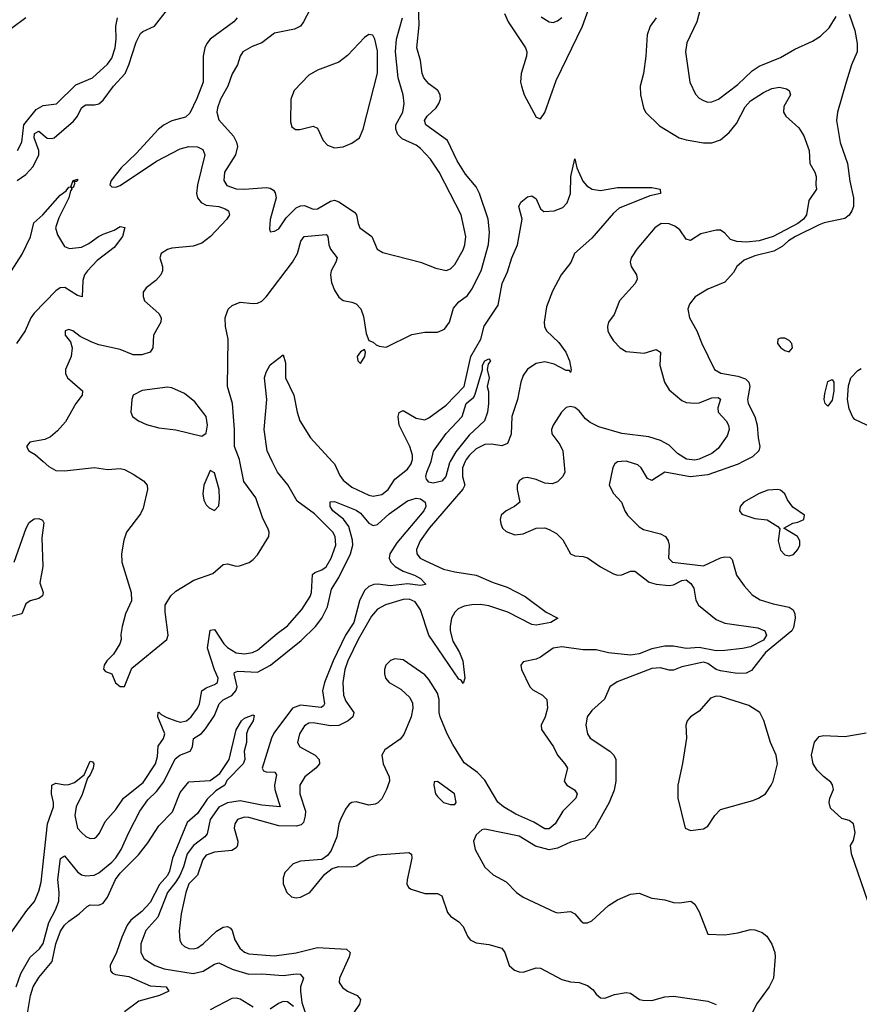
# Model space of a CAD drawing. Header units: inches. Extents: x 1245430 to 1420861, y 606325 to 671315.
# Tile 297 of 319: x 1402401 to 1406317, y 637469 to 642061. Entities that reach past the tile are written whole.
import ezdxf

# ---------------------------------------------------------------- set-up
doc = ezdxf.new("R2010")
doc.units = ezdxf.units.IN
doc.header["$MEASUREMENT"] = 0
doc.layers.add('B4603', color=7, linetype='Continuous')
doc.layers.add('B4604', color=7, linetype='Continuous')

msp = doc.modelspace()

# ---------------------------------------------------------------- linework, layer by layer
at = {"layer": 'B4603', "color": 5}
for points, elevation in [([(1402360, 637800), (1402434.1, 637905.9), (1402470, 637948.8), (1402490, 637995.8), (1402501.1, 638038.9), (1402530.8, 638310), (1402558.7, 638390), (1402558.8, 638410), (1402549.9, 638450.1), (1402551.3, 638490), (1402570, 638499.7), (1402612.2, 638492.2), (1402630, 638493.6), (1402656.1, 638503.9), (1402701.3, 638538.7), (1402730, 638603.1), (1402740, 638599.9), (1402746.7, 638590), (1402743.5, 638570), (1402730, 638538.7), (1402717.3, 638522.7), (1402693, 638447), (1402664.4, 638390), (1402657.8, 638350), (1402670, 638290.4), (1402688.8, 638270), (1402710, 638251.6), (1402730, 638242.4), (1402750, 638243.6), (1402759.7, 638250), (1402773.5, 638266.5), (1402799.5, 638320.5), (1402850, 638376.9), (1402885.2, 638430), (1402977.2, 638502.8), (1403034.2, 638590), (1403044.3, 638624.3), (1403046.9, 638673.1), (1403071.9, 638708.1), (1403077.2, 638730), (1403044.6, 638810), (1403047, 638830), (1403050, 638831.1), (1403060.2, 638820.2), (1403086.9, 638806.9), (1403130, 638790.5), (1403150, 638785.2), (1403179.3, 638790), (1403201.5, 638810), (1403230.5, 638850), (1403239.3, 638870), (1403250.6, 638930), (1403270, 638944.6), (1403310, 638959.8), (1403324, 638970), (1403326.4, 638990), (1403309.3, 639029.3), (1403277.3, 639130), (1403290, 639212.9), (1403310, 639216.1), (1403353.3, 639150), (1403370, 639133), (1403410, 639108.6), (1403450, 639102.5), (1403487.3, 639110), (1403510, 639120.9), (1403601.3, 639198.7), (1403650, 639233.1), (1403716.5, 639310), (1403755.8, 639370), (1403761.6, 639390), (1403767.4, 639472.6), (1403777.4, 639482.6), (1403810, 639494.6), (1403830, 639508.8), (1403853.5, 639550), (1403875.8, 639610), (1403872.6, 639650), (1403862.1, 639670), (1403776.5, 639756.5), (1403695.9, 639815.9), (1403651.9, 639891.9), (1403603.2, 639950), (1403578.9, 640000)], 780), ([(1402510, 640000), (1402536.2, 639976.2), (1402570, 639958.9), (1402610, 639956.1), (1402750, 639972.7), (1402810, 639963.2), (1402870, 639967.1), (1402890, 639962.4), (1402930, 639940.7), (1402978.7, 639910), (1402996, 639890), (1402997.6, 639870), (1402977.1, 639782.9), (1402964, 639756), (1402899.5, 639670), (1402887.1, 639632.9), (1402876.5, 639570), (1402877.4, 639530), (1402920.3, 639390), (1402922, 639350), (1402894.6, 639290), (1402878.4, 639230), (1402872.8, 639192.8), (1402874.9, 639170), (1402868.2, 639150), (1402838.5, 639101.5), (1402807.3, 639070), (1402794.8, 639050), (1402791.6, 639031.6), (1402801, 639021), (1402830.5, 639010.5), (1402848.4, 638968.4), (1402870, 638950.7), (1402890, 638950.7), (1402923.4, 639036.6), (1403087.1, 639170), (1403093.6, 639190), (1403079, 639299), (1403079.7, 639330), (1403106.7, 639373.3), (1403130, 639394.8), (1403213.6, 639446.4), (1403302.6, 639477.4), (1403350, 639520.4), (1403370, 639522.3), (1403410, 639512.2), (1403426.6, 639513.4), (1403470.7, 639529.3), (1403490, 639542.6), (1403510, 639565.3), (1403562.8, 639650), (1403564.8, 639670), (1403558.5, 639690), (1403535.1, 639735.1), (1403502.1, 639830), (1403446.5, 639906.5), (1403427.7, 640000)], 820), ([(1404478.8, 640000), (1404466.1, 639970), (1404466.4, 639930), (1404477.5, 639890), (1404468.4, 639871.6), (1404310.6, 639690), (1404269, 639630), (1404252.2, 639590), (1404252.7, 639570), (1404268.3, 639550), (1404290, 639537.9), (1404378.5, 639498.5), (1404430, 639485.8), (1404530.7, 639470.7), (1404610, 639436.6), (1404674.8, 639414.8), (1404759.3, 639370), (1404857, 639297), (1404910.4, 639269.6), (1404878.8, 639250), (1404810, 639237.1), (1404790, 639239.9), (1404678, 639298), (1404590, 639327.4), (1404550, 639333.5), (1404510, 639332.5), (1404474.7, 639325.3), (1404446.6, 639313.4), (1404430, 639298.1), (1404415.1, 639270), (1404408.1, 639230), (1404409.3, 639210), (1404421.9, 639161.9), (1404452, 639110), (1404467.2, 639070), (1404477.8, 638990), (1404470, 638965.4), (1404459.7, 638979.7), (1404450, 638984.4), (1404309.9, 639190), (1404270, 639308.9), (1404245.8, 639345.8), (1404218.1, 639358.1), (1404190, 639356.7), (1404107.6, 639332.4), (1404070, 639311.8), (1404041.5, 639278.5), (1403979.2, 639170), (1403931.1, 639070), (1403917.8, 639030), (1403908.9, 638968.9), (1403911.2, 638911.2), (1403921.9, 638881.9), (1403959.7, 638830), (1403954.2, 638810), (1403933.5, 638790), (1403890, 638769.2), (1403850, 638767.4), (1403770, 638781.7), (1403750, 638779.9), (1403730, 638766.8), (1403705.9, 638730), (1403696.9, 638690), (1403707, 638670), (1403779.1, 638630), (1403798.2, 638610), (1403798.8, 638590), (1403781.8, 638570), (1403730.8, 638529.1), (1403707.2, 638490), (1403707.5, 638450), (1403733.5, 638370), (1403732.7, 638347.3), (1403724.1, 638315.9), (1403714.3, 638305.7), (1403690, 638299.8), (1403610, 638301.1), (1403470, 638340.4), (1403450, 638341.2), (1403417.6, 638330), (1403403.7, 638310), (1403401.9, 638290), (1403418, 638230), (1403416.8, 638210), (1403410, 638198.3), (1403390, 638185.9), (1403310, 638179), (1403270, 638165), (1403255.5, 638144.5), (1403230, 638070.7), (1403190, 638030.8), (1403175.8, 637990), (1403153.8, 637890), (1403144.6, 637810), (1403147.4, 637767.4), (1403156.1, 637750), (1403170, 637737.6), (1403190, 637728.6), (1403210, 637727.2), (1403230, 637732.5), (1403257.3, 637750), (1403318.2, 637810), (1403350, 637828.1), (1403370, 637830.9), (1403383.9, 637823.9), (1403392.5, 637812.5), (1403405.1, 637770), (1403427, 637730), (1403450, 637711.6), (1403470, 637703.8), (1403590, 637694.1), (1403690, 637708.6), (1403790, 637734.3), (1403926, 637726), (1403942, 637710), (1403938.5, 637690), (1403891.9, 637590), (1403891.1, 637570), (1403906.4, 637546.4), (1403930, 637530.2), (1403974.9, 637510), (1403991.2, 637491.2), (1403986.3, 637470), (1403959.6, 637430)], 780), ([(1404938.8, 640000), (1404943.3, 639950), (1404935.1, 639930), (1404910, 639906), (1404884.2, 639895.8), (1404850, 639899), (1404810, 639916.2), (1404770, 639925.3), (1404750, 639922.3), (1404730.2, 639910), (1404722, 639890), (1404720.9, 639870), (1404733.8, 639810), (1404709.1, 639790.9), (1404670.3, 639770), (1404647.2, 639750), (1404642.4, 639730), (1404645.3, 639710), (1404653.4, 639690), (1404670, 639673.4), (1404710, 639657.6), (1404750, 639663), (1404810, 639689.3), (1404850, 639690.2), (1404870, 639683.6), (1404904.1, 639664.1), (1404934.2, 639634.2), (1404970.6, 639570), (1404990, 639560.9), (1405030, 639557.6), (1405050, 639550.2), (1405110, 639509.2), (1405170, 639476.1), (1405190, 639470.2), (1405210, 639471.3), (1405250, 639488.4), (1405270, 639489.3), (1405337.7, 639437.7), (1405370, 639428), (1405430, 639421.4), (1405450, 639424.5), (1405490, 639445.2), (1405510, 639447.8), (1405531.5, 639431.5), (1405545, 639410), (1405554, 639354), (1405567.4, 639330), (1405650, 639263), (1405690, 639246.2), (1405844.6, 639224.6), (1405876.2, 639210), (1405883.9, 639190), (1405870, 639167.7), (1405810, 639136.6), (1405772.5, 639127.5), (1405690, 639118), (1405650, 639117.8), (1405570, 639132.6), (1405510, 639128), (1405450, 639138.5), (1405410, 639139.4), (1405350, 639126.9), (1405290, 639102.9), (1405250, 639097.2), (1405147.8, 639107.8), (1405090, 639121.6), (1405030, 639121.3), (1404930, 639135.4), (1404890, 639129.8), (1404830, 639087.4), (1404810, 639078.7), (1404750, 639066.6), (1404738.4, 639050), (1404741.1, 639030), (1404780.2, 638950), (1404795, 638935.1), (1404839.5, 638910), (1404860.3, 638890), (1404863.2, 638850), (1404852.2, 638810), (1404833.6, 638770), (1404835.2, 638750), (1404890.1, 638670.1), (1404910.2, 638630), (1404944.5, 638590), (1404955.8, 638570), (1404941.3, 638510), (1404944.1, 638504.1), (1404953.1, 638490), (1404989.4, 638469.4), (1405000.6, 638450), (1404995.3, 638430), (1404934.5, 638370), (1404898.7, 638310), (1404870, 638287.8), (1404850, 638286.9), (1404798.6, 638318.6), (1404715.4, 638355.4), (1404657.5, 638390), (1404631.2, 638411.2), (1404570, 638513.8), (1404536.7, 638550), (1404474.9, 638594.9), (1404420.6, 638680.6), (1404395.2, 638730), (1404362.7, 638810), (1404357.9, 638830), (1404357.4, 638890), (1404350, 638920.4), (1404310, 638983.5), (1404290, 639005), (1404190, 639075.6), (1404150, 639080.4), (1404130, 639071.9), (1404109.2, 639050), (1404102.4, 639030), (1404102, 639010), (1404107.9, 638990), (1404124.6, 638970), (1404178.2, 638938.2), (1404220.1, 638900.1), (1404233, 638873), (1404234.8, 638850), (1404226.3, 638810), (1404193.2, 638726.8), (1404174.9, 638705.1), (1404104.3, 638655.7), (1404090.9, 638630), (1404096.3, 638590), (1404124.6, 638530), (1404126, 638510), (1404112.2, 638470), (1404090, 638427.1), (1404072, 638408), (1404058.6, 638401.4), (1404030, 638397.8), (1403970, 638413.5), (1403950, 638410.5), (1403938.3, 638401.7), (1403920.6, 638379.4), (1403897.4, 638330), (1403889.5, 638310), (1403879.8, 638250), (1403853.4, 638186.6), (1403837.2, 638162.8), (1403810, 638143.5), (1403710, 638137), (1403676.3, 638123.7), (1403637.1, 638082.9), (1403630, 638058), (1403630.2, 638030.2), (1403647.6, 637990), (1403669.3, 637969.3), (1403690, 637964.9), (1403710, 637968.1), (1403754.3, 637990), (1403824.7, 638075.3), (1403858.2, 638101.8), (1403890, 638111.1), (1403950, 638110.2), (1403970, 638114.5), (1404030, 638153.2), (1404070, 638166.1), (1404216.2, 638176.2), (1404228.7, 638168.7), (1404230.2, 638150), (1404208.7, 638048.7), (1404207, 638030), (1404214.2, 638014.2), (1404226.4, 638006.4), (1404290, 637986), (1404350, 637984.9), (1404370, 637974.4), (1404396.7, 637896.7), (1404410, 637880.4), (1404450, 637853.4), (1404470, 637831.8), (1404490, 637786), (1404502, 637770), (1404530, 637755.6), (1404590, 637747.7), (1404650.2, 637730.2), (1404664.2, 637710), (1404684.6, 637650), (1404708.6, 637628.6), (1404730, 637620.2), (1404750, 637618.5), (1404810, 637639.3), (1404830, 637637.1), (1404930, 637584.4), (1404970, 637574), (1405010, 637570.4), (1405050, 637556.4), (1405076.2, 637536.2), (1405090, 637516), (1405110, 637498.8), (1405130, 637497.3), (1405174.8, 637514.8), (1405230, 637524), (1405250, 637520.7), (1405291.8, 637491.8), (1405307.3, 637487.3), (1405350, 637487.1), (1405410, 637503.2), (1405450, 637506.5), (1405610, 637484), (1405650, 637467.9)], 820), ([(1403858.7, 640000), (1403868.9, 639988.9), (1403894.8, 639934.8), (1403910, 639913.9), (1403950, 639881.2), (1404030, 639843.5), (1404050, 639838.4), (1404090, 639846), (1404120.2, 639870), (1404150, 639917.2), (1404210, 639964.6), (1404226.5, 639990), (1404229.7, 640000)], 780), ([(1404408.8, 640000), (1404405.6, 639994.4), (1404388, 639930), (1404370, 639908.9), (1404330, 639899.5), (1404310, 639903.2), (1404298.4, 639918.4), (1404295.6, 639930), (1404299.9, 639950), (1404320.2, 639999.8), (1404320.3, 640000)], 760), ([(1405208.2, 640000), (1405190, 639998.7), (1405176.3, 639990), (1405167.3, 639972.7), (1405150.4, 639890), (1405170, 639850.7), (1405208, 639810), (1405223, 639770), (1405236.3, 639750), (1405290, 639695.5), (1405310, 639683.1), (1405390, 639662.8), (1405413.7, 639650), (1405426.3, 639630), (1405430.2, 639610.2), (1405427.8, 639550), (1405446, 639530), (1405590, 639514.1), (1405670, 639551.6), (1405690, 639555.7), (1405713.6, 639553.6), (1405723.5, 639543.5), (1405743.7, 639470), (1405780, 639420), (1405818.1, 639378.1), (1405855.4, 639355.4), (1405916.2, 639336.2), (1405990, 639320.5), (1406008.3, 639308.3), (1406016.8, 639290), (1406018, 639270), (1406010, 639225.4), (1406002.3, 639210), (1405880.1, 639110), (1405814.5, 639025.5), (1405790, 639013.2), (1405747.9, 639012.1), (1405670, 639024.3), (1405650, 639030.7), (1405610, 639057.6), (1405590, 639064.7), (1405490, 639042), (1405450, 639026.9), (1405430, 639027.4), (1405390, 639037.4), (1405350, 639035.4), (1405188, 638972), (1405153.7, 638950), (1405128.9, 638891.1), (1405070, 638839.6), (1405047.4, 638810), (1405041.7, 638770), (1405048.9, 638730), (1405061.6, 638710), (1405153, 638650), (1405172.4, 638630), (1405181.3, 638610), (1405180.9, 638510), (1405173.1, 638466.9), (1405150.2, 638409.8), (1405083.6, 638290), (1405037.3, 638242.7), (1404970, 638224.7), (1404910, 638196.2), (1404870, 638189.9), (1404806.7, 638206.7), (1404730, 638253), (1404570, 638285.2), (1404556.9, 638283.1), (1404530, 638259), (1404518, 638230), (1404526, 638190), (1404570, 638108), (1404610, 638072.4), (1404670, 638040.5), (1404718, 637990), (1404750, 637968.9), (1404898.6, 637898.6), (1404910, 637895.3), (1404970, 637901.8), (1404990.8, 637890.7), (1405017.6, 637857.6), (1405030, 637848.9), (1405050, 637848.9), (1405070, 637858), (1405147.6, 637930), (1405190, 637956.2), (1405250, 637982), (1405290, 637987.7), (1405350, 637963.8), (1405410, 637955.8), (1405450, 637943.8), (1405478, 637942), (1405531.3, 637950), (1405550, 637936), (1405570, 637900.7), (1405610, 637796), (1405690, 637792.4), (1405750, 637801.3), (1405810, 637817), (1405830, 637816.4), (1405863.8, 637803.8), (1405886, 637786), (1405908.9, 637748.9), (1405923.1, 637710), (1405925.3, 637690), (1405916.5, 637590), (1405896.5, 637550), (1405838, 637470), (1405780.3, 637350)], 840), ([(1405775.4, 640000), (1405751.7, 639988.3), (1405610, 639937.5), (1405528.2, 639928.2), (1405410, 639949.8), (1405350, 639911.1), (1405330, 639921.6), (1405299.7, 639970), (1405284.5, 639984.5), (1405234.9, 640000)], 840), ([(1402383.9, 637550), (1402407, 637613), (1402450, 637688.6), (1402492.8, 637727.2), (1402510, 637752.2), (1402537, 637850), (1402568, 637910), (1402582.9, 637950), (1402585.2, 637990), (1402579.1, 638050), (1402590.6, 638149.4), (1402610, 638161.5), (1402670, 638086.3), (1402690, 638073.1), (1402710, 638067.9), (1402748.4, 638071.6), (1402770, 638081.5), (1402830, 638131.7), (1402850, 638152), (1402875, 638190), (1402909.9, 638270.1), (1402961, 638370), (1402998.4, 638421.6), (1403039.2, 638460.8), (1403073.5, 638506.5), (1403126.3, 638613.7), (1403147.2, 638630), (1403196.3, 638650), (1403206.9, 638670), (1403211.3, 638708.7), (1403248.4, 638731.6), (1403266.9, 638753.1), (1403310, 638815.2), (1403331.9, 638870), (1403350, 638888.1), (1403390, 638909.1), (1403408.4, 638930), (1403415.3, 638950), (1403401.5, 639010), (1403403.6, 639016.4), (1403417.7, 639022.3), (1403510, 639017.3), (1403571.3, 639050), (1403714.4, 639165.6), (1403781.1, 639230), (1403810.3, 639269.8), (1403837.1, 639322.9), (1403855.7, 639404.3), (1403890, 639459), (1403944.4, 639570), (1403955.4, 639610), (1403953.6, 639633.6), (1403936.7, 639696.7), (1403910.9, 639730.9), (1403861.2, 639770), (1403849.8, 639790), (1403848.6, 639811.4), (1403870, 639813.2), (1403970, 639773.7), (1403990, 639759.8), (1404030, 639713), (1404050, 639701.4), (1404070, 639705.9), (1404123.7, 639756.3), (1404210, 639817.3), (1404250, 639829.6), (1404270, 639825.5), (1404292.5, 639810), (1404294.7, 639790), (1404285.5, 639770), (1404159.4, 639620.6), (1404127.7, 639570), (1404124.7, 639550), (1404131.4, 639530), (1404152.4, 639510), (1404189, 639489), (1404243.1, 639470), (1404270, 639455.3), (1404294, 639430), (1404293.3, 639426.7), (1404270, 639422), (1404210, 639429.9), (1404130, 639420.6), (1404071.6, 639428.4), (1404053.2, 639426.8), (1404030, 639417.7), (1404010, 639398.1), (1403985.7, 639350), (1403959.3, 639250), (1403920.4, 639190), (1403863.3, 639070), (1403823.4, 638970), (1403813.8, 638930), (1403822.3, 638870), (1403818.6, 638861.4), (1403807.4, 638852.6), (1403710, 638864.3), (1403672.9, 638850), (1403586.9, 638733.1), (1403575.1, 638710), (1403532.4, 638570), (1403537.6, 638557.6), (1403550, 638553), (1403591, 638551), (1403598.4, 638538.4), (1403588.9, 638490), (1403590.7, 638470.7), (1403616, 638390), (1403530, 638397.5), (1403430, 638418.2), (1403370, 638408.9), (1403330, 638388.4), (1403290.1, 638330), (1403275.6, 638264.4), (1403264.5, 638250), (1403211.8, 638210), (1403182.6, 638170), (1403165.5, 638110), (1403147.3, 638070), (1403130, 638039.5), (1403090.8, 637990), (1403045.3, 637874.7), (1402990, 637813.5), (1402965.7, 637750), (1402966, 637710), (1402981.3, 637681.3), (1403031.3, 637650), (1403074.1, 637634.1), (1403210, 637611.9), (1403256.5, 637623.5), (1403310, 637655.8), (1403330, 637662.4), (1403392.6, 637632.6), (1403469.3, 637609.3), (1403530, 637610.5), (1403630, 637603.4), (1403690, 637611.2), (1403709.2, 637609.2), (1403725.3, 637590), (1403711.5, 637550), (1403710.1, 637530), (1403716.7, 637476.7), (1403732.2, 637430)], 760), ([(1402375.1, 639530), (1402430.4, 639690), (1402444.5, 639715.5), (1402467.8, 639732.2), (1402490, 639734.8), (1402507, 639727), (1402513.5, 639713.5), (1402504.5, 639644.5), (1402509.6, 639510.4), (1402494.4, 639434.4), (1402511.1, 639390), (1402506.8, 639373.2), (1402490, 639361.9), (1402450, 639349.9), (1402430, 639336), (1402410.5, 639289.5), (1402350, 639274.8)], 780), ([(1402427.6, 637370), (1402451, 637510), (1402463.7, 637550), (1402490, 637593.4), (1402552, 637668), (1402570, 637750.2), (1402590.9, 637810), (1402610, 637837.5), (1402630, 637856), (1402678.7, 637890), (1402715.3, 637924.7), (1402730, 637932), (1402770, 637930.3), (1402790, 637940.3), (1402810, 637968.7), (1402848.6, 638050), (1402870, 638079.8), (1402954.7, 638165.3), (1402998.1, 638221.9), (1403050, 638301.6), (1403114.3, 638365.7), (1403150, 638456.4), (1403190, 638506.8), (1403290, 638512), (1403334.8, 638545.2), (1403377.8, 638610), (1403410, 638748), (1403435.4, 638790), (1403450, 638802.8), (1403490, 638818.8), (1403495.2, 638815.2), (1403490.3, 638790), (1403467.1, 638752.9), (1403459, 638730), (1403458.9, 638690), (1403447.8, 638650), (1403450.4, 638610), (1403443.7, 638590), (1403367.3, 638512.7), (1403358.5, 638490), (1403316.3, 638463.7), (1403275.3, 638424.7), (1403230, 638358.2), (1403182.8, 638317.2), (1403113.4, 638150), (1403099.8, 638090), (1403090.1, 638070), (1403052.8, 638027.2), (1403010, 637943.4), (1402970, 637902.1), (1402919.3, 637860.7), (1402902.4, 637837.6), (1402877.5, 637782.5), (1402852.9, 637710), (1402823.6, 637650), (1402825, 637625), (1402834, 637614), (1402847.3, 637607.3), (1402910, 637598.8), (1403010, 637555.4), (1403084.7, 637550), (1403097, 637530), (1403052.8, 637510), (1402957.4, 637482.6), (1402890, 637433.7)], 740), ([(1406356.4, 637950), (1406281.4, 638170), (1406276, 638210), (1406290, 638233.4), (1406298, 638270), (1406290.8, 638310), (1406270, 638325.6), (1406236, 638336), (1406183.6, 638383.6), (1406177.2, 638410), (1406179.7, 638430), (1406197.4, 638470), (1406193, 638493), (1406185.1, 638505.1), (1406150, 638531.6), (1406121.1, 638561.1), (1406101.6, 638590), (1406094, 638630), (1406108.9, 638691.1), (1406130, 638717.4), (1406150, 638722.3), (1406250, 638717.6), (1406350, 638734.9)], 840), ([(1403490, 637455.2), (1403430, 637492.1), (1403410, 637497.2), (1403390, 637495.3), (1403290, 637443.4)], 760), ([(1403678.1, 637458.1), (1403650, 637480.2), (1403630, 637481.9), (1403607.8, 637472.2), (1403570, 637445.5)], 760)]:
    msp.add_lwpolyline(points, dxfattribs=dict(at, elevation=elevation))
for points, elevation in [([(1403290, 639958), (1403260.5, 639890), (1403255.5, 639850), (1403260.4, 639820.4), (1403270, 639798), (1403284.5, 639784.5), (1403310, 639771.3), (1403330, 639794), (1403333.6, 639826.4), (1403331.1, 639868.9), (1403310, 639948)], 840), ([(1405938, 639870), (1405890, 639866), (1405850, 639851.5), (1405778.8, 639810), (1405762, 639790), (1405759.1, 639770), (1405770, 639754.8), (1405830, 639734.9), (1405888.1, 639728.1), (1405936.8, 639696.8), (1405946, 639686), (1405939.5, 639630), (1405950, 639586), (1405970, 639565.5), (1405990, 639560.5), (1406010, 639566), (1406030.9, 639589.1), (1406039.7, 639610), (1406040.5, 639630), (1406029.3, 639650), (1405966, 639690), (1406007, 639713), (1406030, 639717.3), (1406059, 639730), (1406062, 639750), (1406006.6, 639786.6), (1405981.6, 639821.6), (1405969.4, 639850), (1405950, 639867)], 860), ([(1405650, 638906.3), (1405623.4, 638896.6), (1405570, 638835.1), (1405530.4, 638809.6), (1405514, 638790), (1405508, 638770), (1405510.5, 638710), (1405492.2, 638592.2), (1405470.4, 638490), (1405470.5, 638430), (1405504.7, 638290), (1405530, 638278.8), (1405590, 638287.3), (1405610, 638298.8), (1405644, 638350), (1405670, 638377.5), (1405820.2, 638419.8), (1405847, 638430), (1405879.6, 638450), (1405906.9, 638490), (1405915.1, 638510), (1405935.1, 638590), (1405929.6, 638630), (1405902.4, 638690), (1405872.7, 638792.7), (1405852.7, 638830), (1405802, 638862), (1405670, 638904.7)], 860), ([(1404350, 638508), (1404334, 638506), (1404332, 638490), (1404341, 638450), (1404350, 638438), (1404378, 638410), (1404410, 638400.7), (1404430, 638401), (1404437.2, 638410), (1404429, 638450)], 840)]:
    msp.add_lwpolyline(points, close=True, dxfattribs=dict(at, elevation=elevation))
at = {"layer": 'B4604', "color": 5}
for points, elevation in [([(1404662.9, 642090), (1404679.2, 642050), (1404760.1, 641930), (1404766.3, 641910), (1404765.6, 641890), (1404740.8, 641810), (1404737.6, 641770), (1404741.3, 641750), (1404754.8, 641710), (1404810, 641605.5), (1404830, 641598), (1404850, 641628.2), (1404903, 641777), (1405025.6, 642030), (1405089.2, 642210)], 820), ([(1402388.9, 641311.1), (1402430, 641338.4), (1402463.4, 641376.6), (1402490.3, 641430), (1402490.5, 641450.5), (1402468.1, 641510), (1402470, 641530.2), (1402490, 641541.3), (1402528.9, 641508.9), (1402550, 641506.4), (1402561, 641510), (1402652.3, 641587.7), (1402670, 641610.2), (1402690, 641649.4), (1402701.3, 641658.7), (1402710, 641663.7), (1402750, 641664), (1402770, 641669), (1402790, 641685.4), (1402838.8, 641750), (1402892.3, 641810), (1402910.2, 641849.8), (1402944.1, 641955.9), (1402964.3, 641995.7), (1402974.7, 642005.3), (1403030, 642030.1), (1403090, 642108.2)], 820), ([(1403755.3, 642110), (1403725, 642050), (1403710, 642029.8), (1403683.5, 642016.5), (1403590, 641997.4), (1403530, 641952.9), (1403484.7, 641935.3), (1403442, 641910), (1403428.9, 641890), (1403416.5, 641850), (1403391.7, 641808.3), (1403371.2, 641750), (1403337.8, 641690), (1403322.9, 641650), (1403320.2, 641630), (1403330, 641593), (1403397.9, 641517.9), (1403412.7, 641490), (1403416.8, 641470), (1403408, 641430), (1403355.9, 641350), (1403353.5, 641310), (1403367.7, 641287.7), (1403410, 641271.4), (1403450, 641270.1), (1403550, 641277.8), (1403570, 641274.3), (1403585.1, 641265.1), (1403592.6, 641252.6), (1403596.5, 641230), (1403568.8, 641128.8), (1403565.5, 641085.5), (1403570, 641072), (1403590, 641074.8), (1403610, 641085.5), (1403643.2, 641136.8), (1403690, 641182.7), (1403710, 641191.8), (1403730, 641193.4), (1403770, 641176.9), (1403790, 641178.8), (1403850, 641214.8), (1403870, 641219), (1403890, 641211.1), (1403963.3, 641163.3), (1403971.8, 641150), (1403979.2, 641110), (1403987.8, 641090), (1404043.1, 641050), (1404068.4, 640990), (1404094.3, 640974.3), (1404270.2, 640930.2), (1404341.6, 640901.6), (1404390, 640890.6), (1404410, 640898), (1404430, 640918.4), (1404470, 640987), (1404477.7, 641010), (1404482, 641050), (1404460.2, 641150), (1404357, 641350), (1404317.2, 641410), (1404270, 641460.4), (1404250, 641476.2), (1404184.8, 641504.8), (1404165.1, 641525.1), (1404154.9, 641550), (1404155.8, 641570), (1404187.9, 641630), (1404194.6, 641670), (1404189.8, 641710), (1404166, 641790), (1404154.3, 641910), (1404158.2, 641970), (1404186.6, 642070)], 840), ([(1403427.7, 640000), (1403425.7, 640010), (1403402.6, 640070), (1403402.8, 640150), (1403393.2, 640270), (1403369.9, 640350), (1403374, 640570), (1403361.5, 640630), (1403358.8, 640670), (1403373.2, 640710), (1403391.9, 640728.1), (1403430, 640743.2), (1403490, 640737.1), (1403510, 640739.3), (1403530, 640748.6), (1403550, 640767.7), (1403674.1, 640930), (1403696.9, 640970), (1403712.9, 641027.1), (1403727.9, 641050), (1403830, 641058.6), (1403837.8, 641050), (1403843.3, 641010), (1403851, 640991), (1403881.4, 640950), (1403875.9, 640930), (1403854.4, 640890), (1403850.2, 640870), (1403854.8, 640834.8), (1403870, 640799.3), (1403890, 640767), (1403910, 640750.3), (1403950, 640743.9), (1403970, 640735.8), (1403991.5, 640711.5), (1404004.3, 640675.7), (1404017.3, 640597.3), (1404030, 640564.7), (1404050, 640557.3), (1404063.6, 640543.6), (1404077.4, 640537.4), (1404110, 640533.7), (1404230, 640592.3), (1404290, 640602.6), (1404350, 640603.6), (1404382.3, 640617.7), (1404405.2, 640650), (1404425, 640715), (1404450, 640745), (1404490, 640773.8), (1404510, 640803.5), (1404553.4, 640890), (1404587.8, 641012.2), (1404592.6, 641070), (1404586.5, 641130), (1404545, 641250), (1404530, 641281), (1404480.9, 641340.9), (1404442.1, 641402.1), (1404397.2, 641497.2), (1404295.7, 641570), (1404289.9, 641589.9), (1404301.6, 641610), (1404343.9, 641650), (1404356.5, 641670), (1404363, 641690), (1404362.5, 641710), (1404351.3, 641730), (1404310, 641762.2), (1404286.7, 641790), (1404277.7, 641810), (1404270.4, 641870), (1404254, 641930), (1404264.5, 642035.5), (1404260.6, 642130)], 820), ([(1405575.3, 642110), (1405560.2, 642050), (1405512.2, 641952.2), (1405506.9, 641910), (1405527.4, 641770), (1405553.7, 641713.7), (1405570, 641695.3), (1405590, 641683.1), (1405610, 641676.5), (1405630, 641678), (1405660.5, 641690), (1405750, 641758.7), (1405818.1, 641821.9), (1405850, 641844.4), (1405950, 641885), (1406017.1, 641922.9), (1406099.3, 641960.7), (1406136.1, 641983.9), (1406177.1, 642022.9), (1406210, 642075.8)], 840), ([(1402430.1, 642069.9), (1402294, 641970)], 840), ([(1402390, 641450.3), (1402410.6, 641489.4), (1402421, 641570), (1402477.5, 641642.4), (1402510, 641661.1), (1402572, 641668), (1402663.2, 641756.8), (1402741.1, 641790), (1402810, 641852.8), (1402830, 641881.7), (1402845.5, 641930), (1402851, 641971), (1402848.7, 642030), (1402856.4, 642070)], 840), ([(1403414.9, 642070), (1403399.6, 642050), (1403290, 641970.5), (1403273.6, 641950), (1403264.6, 641930), (1403256.8, 641890), (1403256.7, 641770), (1403227, 641693), (1403194.5, 641625.5), (1403174.2, 641605.7), (1403110, 641588.6), (1403074.3, 641570), (1403048.9, 641550), (1402944, 641436), (1402874.2, 641370), (1402828.2, 641310), (1402822, 641290), (1402830, 641280.4), (1402850, 641280.2), (1402870, 641287.1), (1403038.7, 641401.3), (1403150, 641459.1), (1403190, 641469.1), (1403230, 641468.2), (1403255.6, 641455.6), (1403265.1, 641430), (1403229.6, 641290), (1403226.4, 641250), (1403230.8, 641230), (1403247.4, 641207.4), (1403270, 641195), (1403330, 641188.9), (1403359.2, 641179.2), (1403374.6, 641170), (1403379.1, 641150), (1403367.6, 641130), (1403290.7, 641049.3), (1403250, 641018.7), (1403210, 641003.9), (1403110, 640994.6), (1403090, 640988.3), (1403060.7, 640970), (1403055.2, 640950), (1403066.3, 640910), (1403066.4, 640890), (1403058.8, 640870), (1403035.5, 640844.5), (1402991.3, 640810), (1402977.6, 640790), (1402976.9, 640770), (1402983.8, 640750), (1403050, 640691.1), (1403060.2, 640670), (1403059, 640650), (1403025.5, 640590), (1403021.5, 640530), (1403010.1, 640509.9), (1402970, 640497.2), (1402930, 640496.9), (1402870, 640522.7), (1402770, 640545), (1402736.7, 640556.7), (1402682.4, 640582.4), (1402649.3, 640610), (1402630, 640615.5), (1402613.4, 640610), (1402613.4, 640590), (1402637.9, 640557.9), (1402646.1, 640530), (1402640.8, 640490), (1402614.6, 640430), (1402614.2, 640410), (1402623.5, 640390), (1402693.5, 640330), (1402693.1, 640310), (1402663, 640270), (1402614.8, 640185.2), (1402577, 640143), (1402544.2, 640115.8), (1402517.6, 640102.4), (1402448.2, 640090), (1402432.4, 640070), (1402443.8, 640050), (1402473.3, 640033.3), (1402510, 640000)], 820), ([(1404833.9, 642073.9), (1404870, 642050.3), (1404890, 642047.2), (1404910, 642054.9), (1404930, 642070.3)], 840), ([(1405370, 642069.9), (1405341.2, 642030), (1405328.2, 641990), (1405321.7, 641890), (1405311, 641810), (1405295.8, 641750), (1405297.2, 641710), (1405310.2, 641650.2), (1405319.5, 641630), (1405385.6, 641565.6), (1405477.1, 641510), (1405510, 641499.8), (1405590, 641486.3), (1405630, 641486.6), (1405670, 641500.7), (1405710, 641534), (1405743.7, 641576.3), (1405785.1, 641654.9), (1405810, 641682.5), (1405870, 641720.7), (1405910, 641740.1), (1405945.6, 641745.6), (1405978.4, 641738.4), (1405990.4, 641730), (1405995.6, 641710), (1405964.8, 641655.2), (1405963.2, 641630), (1405974.7, 641610), (1406035.6, 641555.6), (1406058.6, 641518.6), (1406083.2, 641450), (1406086.4, 641390), (1406109.3, 641350), (1406115.5, 641330), (1406114.2, 641290), (1406118, 641270), (1406082.1, 641217.9), (1406071, 641150), (1406056.4, 641130), (1406030.1, 641110), (1405915.6, 641050), (1405849.9, 641029.9), (1405790, 641023.2), (1405746.1, 641026.1), (1405716.3, 641036.3), (1405690, 641065.8), (1405670, 641079.6), (1405650, 641079.4), (1405578.8, 641061.2), (1405530, 641031.2), (1405510, 641036.4), (1405479.9, 641079.9), (1405457.3, 641097.3), (1405430, 641108.7), (1405393.4, 641110), (1405363.6, 641090), (1405279.8, 640990), (1405253.8, 640950), (1405248.6, 640930), (1405252.8, 640910), (1405278.2, 640870), (1405281.6, 640850), (1405271.9, 640830), (1405199, 640750), (1405173.7, 640686.4), (1405147.9, 640650), (1405142.2, 640630), (1405144.1, 640610), (1405152.9, 640590), (1405170, 640563.6), (1405201.2, 640530), (1405230, 640513.4), (1405314.4, 640505.6), (1405370, 640522.8), (1405390, 640510.5), (1405387.1, 640450), (1405408.1, 640370), (1405430, 640334.7), (1405490, 640284.1), (1405510, 640275.5), (1405550, 640272.2), (1405570, 640274), (1405630, 640297.6), (1405659, 640299), (1405670, 640290.4), (1405657.3, 640250), (1405658.3, 640230), (1405696.2, 640190), (1405707.2, 640170), (1405710.9, 640150), (1405700.2, 640119.8), (1405659.1, 640060.9), (1405630, 640037.4), (1405570, 640011.8), (1405550, 640007), (1405510.9, 640010.9), (1405470, 640037), (1405430, 640075.8), (1405390, 640098.5), (1405334.8, 640114.8), (1405210, 640131.1), (1405101.8, 640161.8), (1405061.6, 640181.6), (1405039.9, 640199.9), (1405010, 640237.2), (1404990, 640252.3), (1404970, 640256.3), (1404950, 640251.4), (1404927.8, 640230), (1404889.3, 640170), (1404881.4, 640150), (1404883.5, 640130), (1404919.9, 640079.9), (1404934.4, 640050), (1404938.8, 640000)], 820), ([(1406270, 642086.4), (1406297, 642010), (1406306.7, 641950), (1406307.8, 641910), (1406280.7, 641850), (1406256, 641770), (1406215.3, 641630), (1406210.3, 641590), (1406228.4, 641488.4), (1406261.5, 641390), (1406272.7, 641307.3), (1406290.1, 641230), (1406290.8, 641190), (1406283.2, 641170), (1406270, 641148.3), (1406250, 641133.3), (1406152.9, 641113), (1406130, 641104.2), (1406019.2, 641050), (1405987.5, 641030), (1405957.5, 641002.5), (1405918.9, 640981.1), (1405830, 640960.1), (1405780.3, 640939.7), (1405746.5, 640910), (1405730, 640880.9), (1405690, 640837.2), (1405610, 640803.6), (1405551.6, 640768.5), (1405525.5, 640734.5), (1405517.6, 640710), (1405524.6, 640670), (1405559.6, 640610), (1405582, 640550), (1405641.3, 640430), (1405672, 640412), (1405750, 640398.6), (1405785.9, 640385.9), (1405802, 640370), (1405806, 640350), (1405795.4, 640290), (1405798.8, 640270), (1405829.6, 640209.6), (1405841.3, 640170), (1405845.4, 640110), (1405853.8, 640070), (1405848.3, 640050), (1405818.6, 640021.4), (1405775.4, 640000)], 840), ([(1404229.7, 640000), (1404233, 640010), (1404232.8, 640030), (1404220.8, 640070), (1404171, 640170), (1404166.7, 640210), (1404170.9, 640229.1), (1404190, 640237.7), (1404250, 640201.6), (1404290, 640194.4), (1404310, 640203.2), (1404390, 640263.6), (1404474.6, 640350), (1404505.5, 640490), (1404552.3, 640570), (1404568.1, 640631.9), (1404633.5, 640730), (1404651.1, 640830), (1404675.8, 640884.2), (1404696, 640950), (1404722.5, 641010), (1404745.2, 641130), (1404728.5, 641190), (1404739.2, 641210), (1404770, 641234.9), (1404790, 641239.6), (1404810, 641224.9), (1404830, 641178.4), (1404846.2, 641166.2), (1404893.2, 641170), (1404934.7, 641185.3), (1404954, 641206), (1404970.5, 641250), (1404971.4, 641328.6), (1404990, 641412), (1405000.3, 641370), (1405028.3, 641308.3), (1405045.6, 641285.6), (1405071, 641271), (1405110, 641264), (1405190, 641277.8), (1405350, 641277.5), (1405388, 641270), (1405390.7, 641250), (1405340.8, 641239.2), (1405197.6, 641182.4), (1405170, 641158), (1405070, 641041.1), (1404989.3, 640970), (1404971.1, 640928.9), (1404926.3, 640870), (1404885.5, 640794.5), (1404858.1, 640721.9), (1404846.6, 640650), (1404848.7, 640630), (1404858.2, 640610), (1404915.9, 640555.9), (1404949.1, 640510), (1404966.2, 640470), (1404972.5, 640427.5), (1404970, 640415.3), (1404964.8, 640424.8), (1404950, 640424.4), (1404894.5, 640454.5), (1404850, 640464.9), (1404810, 640457.6), (1404769.1, 640430.9), (1404750, 640401.4), (1404738.9, 640370), (1404723.7, 640290), (1404696.6, 640210), (1404693, 640127), (1404676.1, 640083.9), (1404650, 640073.5), (1404601.5, 640081.5), (1404570, 640079.6), (1404530, 640058.7), (1404498.6, 640030), (1404483.1, 640010), (1404478.8, 640000)], 780), ([(1402338.3, 640850), (1402413.1, 640966.9), (1402451.4, 641048.6), (1402466.4, 641113.6), (1402508.7, 641151.3), (1402590, 641242.3), (1402617.1, 641262.9), (1402630, 641279.1), (1402639.6, 641280.4), (1402650, 641311.4), (1402670, 641317.3), (1402670.9, 641310.9), (1402665.4, 641305.4), (1402653.2, 641306.8), (1402657.4, 641297.4), (1402655.1, 641290), (1402650, 641276.9), (1402641.1, 641278.9), (1402643.7, 641270), (1402637.6, 641262.4), (1402630.3, 641230), (1402583.5, 641136.5), (1402568.4, 641090), (1402576.8, 641056.8), (1402610, 641003.5), (1402633.3, 640993.3), (1402690, 640999.9), (1402723.6, 641016.4), (1402769.2, 641050), (1402790, 641060.1), (1402840.9, 641079.1), (1402870, 641095.8), (1402891, 641091), (1402879.8, 641050), (1402841.5, 640998.5), (1402762.2, 640937.8), (1402716.9, 640890), (1402703.6, 640870), (1402696.2, 640843.8), (1402691.9, 640768.1), (1402670, 640774.7), (1402611.3, 640811.3), (1402590, 640810.4), (1402570, 640796), (1402468.3, 640691.7), (1402452.3, 640670), (1402426.6, 640610), (1402386.1, 640550)], 780), ([(1403578.9, 640000), (1403554.6, 640050), (1403542, 640150), (1403553.3, 640290), (1403543.2, 640390), (1403550, 640417.3), (1403570, 640451), (1403630, 640497.3), (1403640.8, 640460.8), (1403640.4, 640390), (1403680.4, 640310), (1403695.3, 640230), (1403707.8, 640190), (1403756.8, 640110), (1403858.7, 640000)], 780), ([(1404320.3, 640000), (1404331.3, 640048.7), (1404390, 640131.3), (1404465.4, 640210), (1404483, 640270), (1404519.7, 640300.3), (1404526.2, 640313.8), (1404559, 640430), (1404559.3, 640450), (1404570, 640470.3), (1404590, 640478.8), (1404596.3, 640470), (1404586, 640454), (1404581, 640430), (1404590.8, 640390), (1404581.6, 640350), (1404587, 640327), (1404588.4, 640270), (1404582.4, 640230), (1404568.7, 640190), (1404497.5, 640122.5), (1404434.7, 640045.3), (1404408.8, 640000)], 760), ([(1406404.7, 640144.7), (1406296.2, 640196.2), (1406287, 640207), (1406270, 640246), (1406262.3, 640290), (1406266.8, 640353.2), (1406278.2, 640390), (1406310, 640424.6), (1406326.3, 640433.7)], 840), ([(1405234.9, 640000), (1405230, 640001.5), (1405208.2, 640000)], 840)]:
    msp.add_lwpolyline(points, dxfattribs=dict(at, elevation=elevation))
for points, elevation in [([(1404030, 641991.8), (1404010, 641977.6), (1403930, 641894), (1403890, 641862), (1403790, 641824.7), (1403750, 641802.4), (1403681.3, 641730), (1403664.9, 641690), (1403663.8, 641583.8), (1403670, 641561), (1403688.2, 641548.2), (1403707.9, 641547.9), (1403770, 641564), (1403790, 641554.8), (1403817.2, 641497.2), (1403836.2, 641476.2), (1403870, 641463.8), (1403910, 641468.2), (1403950, 641484.4), (1403986, 641510), (1404003.5, 641550), (1404070, 641811), (1404070, 641915.3), (1404057.6, 641970), (1404047.8, 641987.8)], 860), ([(1405970, 640575.1), (1405950, 640575.1), (1405938, 640570), (1405936, 640550), (1405951, 640530), (1405970, 640517.3), (1405990, 640511), (1406005.2, 640530), (1406002.7, 640550), (1405990, 640565.2)], 860), ([(1404010, 640522), (1403990, 640512.3), (1403974.8, 640490), (1403978, 640470), (1403990, 640458), (1404011.3, 640490), (1404014.5, 640510)], 820), ([(1406170, 640258.4), (1406158.4, 640270), (1406153.3, 640290), (1406156.9, 640316.9), (1406170, 640373), (1406190, 640383), (1406198.7, 640370), (1406198.3, 640330), (1406190, 640286)], 840), ([(1403090, 640347.6), (1402972.1, 640332.1), (1402930.6, 640309.4), (1402924, 640290), (1402918.8, 640230), (1402926.8, 640210), (1402954.8, 640190), (1402992.7, 640172.7), (1403050, 640156.5), (1403130, 640148.4), (1403250, 640118), (1403270, 640132), (1403276.3, 640170), (1403271.1, 640210), (1403218.6, 640278.6), (1403170, 640317.6), (1403110, 640343.6)], 840)]:
    msp.add_lwpolyline(points, close=True, dxfattribs=dict(at, elevation=elevation))

doc.saveas('drawing.dxf')
